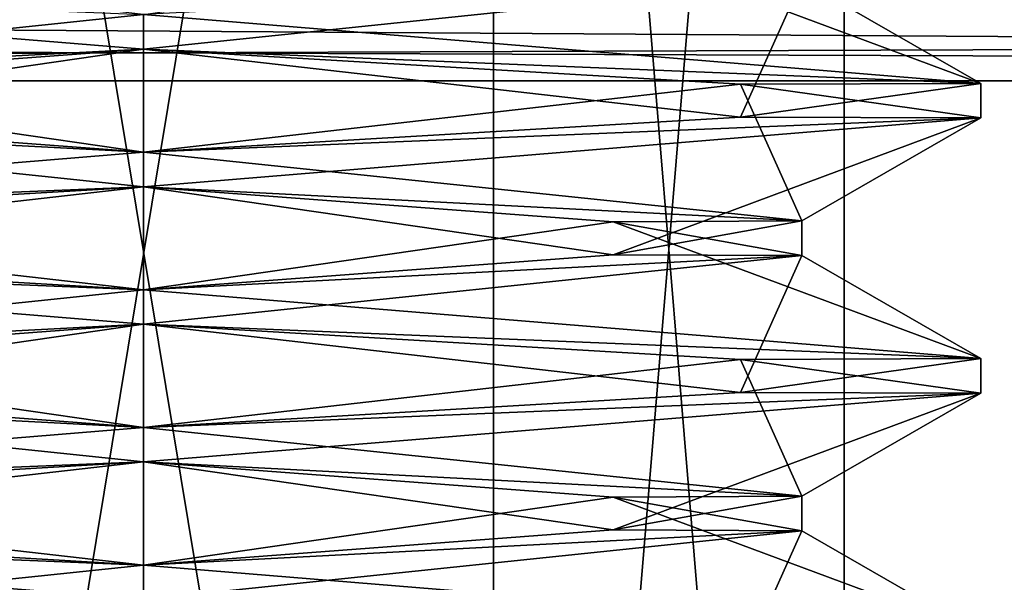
# Model space of a CAD drawing. Header units: inches. Extents: x -11.1 to 11.1, y -2.2 to 7.8.
# Tile 383 of 656: x -6.0141 to -5.9023, y -1.3026 to -1.2387. Entities that reach past the tile are written whole.
import ezdxf

# ---------------------------------------------------------------- set-up
doc = ezdxf.new("R2010")
doc.units = ezdxf.units.IN
doc.header["$LTSCALE"] = 93.866667
doc.header["$MEASUREMENT"] = 0
for name, color, linetype in [('13097', 7, 'CONTINUOUS'), ('13104', 7, 'CONTINUOUS'), ('13105', 7, 'CONTINUOUS'), ('13106', 7, 'CONTINUOUS'), ('13109', 7, 'CONTINUOUS'), ('13111', 7, 'CONTINUOUS'), ('13123', 7, 'CONTINUOUS'), ('13125', 7, 'CONTINUOUS'), ('13127', 7, 'CONTINUOUS'), ('13129', 7, 'CONTINUOUS'), ('13130', 7, 'CONTINUOUS'), ('13132', 7, 'CONTINUOUS'), ('13134', 7, 'CONTINUOUS'), ('13137', 7, 'CONTINUOUS'), ('13853', 7, 'CONTINUOUS'), ('13860', 7, 'CONTINUOUS'), ('13861', 7, 'CONTINUOUS'), ('13862', 7, 'CONTINUOUS'), ('13865', 7, 'CONTINUOUS'), ('13867', 7, 'CONTINUOUS'), ('13879', 7, 'CONTINUOUS'), ('13881', 7, 'CONTINUOUS'), ('13883', 7, 'CONTINUOUS'), ('13885', 7, 'CONTINUOUS'), ('13886', 7, 'CONTINUOUS'), ('13888', 7, 'CONTINUOUS'), ('13890', 7, 'CONTINUOUS'), ('13893', 7, 'CONTINUOUS'), ('2394', 7, 'CONTINUOUS'), ('2669', 7, 'CONTINUOUS'), ('2714', 7, 'CONTINUOUS'), ('2716', 7, 'CONTINUOUS'), ('2994', 7, 'CONTINUOUS'), ('3169', 7, 'CONTINUOUS'), ('4787', 7, 'CONTINUOUS'), ('4789', 7, 'CONTINUOUS'), ('6495', 7, 'CONTINUOUS'), ('6497', 7, 'CONTINUOUS'), ('6580', 7, 'CONTINUOUS'), ('9619', 7, 'CONTINUOUS'), ('9754', 7, 'CONTINUOUS')]:
    doc.layers.add(name, color=color, linetype=linetype)

msp = doc.modelspace()

# ---------------------------------------------------------------- linework, layer by layer
at = {"layer": '13097', "color": 252, "linetype": 'Continuous', "true_color": 0x969696}
for points in [[(-6, -1.24203, 4.257), (-6, -1.23812, 4.257), (-5.905, -1.24593, 4.35187), (-6, -1.24203, 4.257)], [(-5.93227, -1.24602, 4.28539), (-6, -1.24203, 4.257), (-5.905, -1.24593, 4.35187), (-5.93227, -1.24602, 4.28539)], [(-5.905, -1.24985, 4.35213), (-5.93227, -1.24602, 4.28539), (-5.905, -1.24593, 4.35187), (-5.905, -1.24985, 4.35213)], [(-5.905, -1.24985, 4.35213), (-5.905, -1.24593, 4.35187), (-5.93227, -1.24976, 4.41861), (-5.905, -1.24985, 4.35213)], [(-5.905, -1.24985, 4.35213), (-5.93227, -1.24976, 4.41861), (-6, -1.25375, 4.447), (-5.905, -1.24985, 4.35213)], [(-6, -1.25766, 4.447), (-5.905, -1.24985, 4.35213), (-6, -1.25375, 4.447), (-6, -1.25766, 4.447)]]:
    msp.add_3dface(points, dxfattribs=at)
at = {"layer": '13104', "color": 252, "linetype": 'Continuous', "true_color": 0x969696}
for points in [[(-6, -1.28891, 4.447), (-6, -1.285, 4.447), (-6.095, -1.29281, 4.35213), (-6, -1.28891, 4.447)], [(-6.06773, -1.2929, 4.41861), (-6, -1.28891, 4.447), (-6.095, -1.29281, 4.35213), (-6.06773, -1.2929, 4.41861)], [(-6.095, -1.29673, 4.35187), (-6.06773, -1.29663, 4.28539), (-6, -1.30062, 4.257), (-6.095, -1.29673, 4.35187)], [(-6, -1.30453, 4.257), (-6.095, -1.29673, 4.35187), (-6, -1.30062, 4.257), (-6, -1.30453, 4.257)]]:
    msp.add_3dface(points, dxfattribs=at)
at = {"layer": '13105', "color": 252, "linetype": 'Continuous', "true_color": 0x969696}
msp.add_3dface([(-6, -1.24203, 4.257), (-6.095, -1.23423, 4.35187), (-6, -1.23812, 4.257), (-6, -1.24203, 4.257)], dxfattribs=at)
at = {"layer": '13106', "color": 252, "linetype": 'Continuous', "true_color": 0x969696}
msp.add_3dface([(-6, -1.30453, 4.257), (-6, -1.30062, 4.257), (-5.905, -1.30843, 4.35187), (-6, -1.30453, 4.257)], dxfattribs=at)
at = {"layer": '13109', "color": 252, "linetype": 'Continuous', "true_color": 0x969696}
msp.add_3dface([(-6, -1.23812, 4.4267), (-6, -1.24203, 4.4267), (-5.9253, -1.23423, 4.35215), (-6, -1.23812, 4.4267)], dxfattribs=at)
at = {"layer": '13111', "color": 252, "linetype": 'Continuous', "true_color": 0x969696}
for points in [[(-6, -1.25766, 4.447), (-6, -1.25375, 4.447), (-6.095, -1.26156, 4.35213), (-6, -1.25766, 4.447)], [(-6.06773, -1.26165, 4.41861), (-6, -1.25766, 4.447), (-6.095, -1.26156, 4.35213), (-6.06773, -1.26165, 4.41861)], [(-6.095, -1.26548, 4.35187), (-6.06773, -1.26538, 4.28539), (-6, -1.26937, 4.257), (-6.095, -1.26548, 4.35187)], [(-6, -1.27328, 4.257), (-6.095, -1.26548, 4.35187), (-6, -1.26937, 4.257), (-6, -1.27328, 4.257)]]:
    msp.add_3dface(points, dxfattribs=at)
at = {"layer": '13123', "color": 252, "linetype": 'Continuous', "true_color": 0x969696}
for points in [[(-6, -1.27328, 4.257), (-6, -1.26937, 4.257), (-5.905, -1.27718, 4.35187), (-6, -1.27328, 4.257)], [(-5.93227, -1.27727, 4.28539), (-6, -1.27328, 4.257), (-5.905, -1.27718, 4.35187), (-5.93227, -1.27727, 4.28539)], [(-5.905, -1.2811, 4.35213), (-5.93227, -1.27727, 4.28539), (-5.905, -1.27718, 4.35187), (-5.905, -1.2811, 4.35213)], [(-5.905, -1.2811, 4.35213), (-5.905, -1.27718, 4.35187), (-5.93227, -1.28101, 4.41861), (-5.905, -1.2811, 4.35213)], [(-5.905, -1.2811, 4.35213), (-5.93227, -1.28101, 4.41861), (-6, -1.285, 4.447), (-5.905, -1.2811, 4.35213)], [(-6, -1.28891, 4.447), (-5.905, -1.2811, 4.35213), (-6, -1.285, 4.447), (-6, -1.28891, 4.447)]]:
    msp.add_3dface(points, dxfattribs=at)
at = {"layer": '13125', "color": 252, "linetype": 'Continuous', "true_color": 0x969696}
for points in [[(-6, -1.23812, 4.257), (-5.94672, -1.2304, 4.29964), (-5.905, -1.24593, 4.35187), (-6, -1.23812, 4.257)], [(-5.94672, -1.2304, 4.29964), (-5.9253, -1.23423, 4.35215), (-5.905, -1.24593, 4.35187), (-5.94672, -1.2304, 4.29964)], [(-5.9253, -1.23423, 4.35215), (-6, -1.24203, 4.4267), (-5.93227, -1.24976, 4.41861), (-5.9253, -1.23423, 4.35215)], [(-5.905, -1.24593, 4.35187), (-5.9253, -1.23423, 4.35215), (-5.93227, -1.24976, 4.41861), (-5.905, -1.24593, 4.35187)], [(-6, -1.24203, 4.4267), (-6.05328, -1.24603, 4.40436), (-6, -1.25375, 4.447), (-6, -1.24203, 4.4267)], [(-5.93227, -1.24976, 4.41861), (-6, -1.24203, 4.4267), (-6, -1.25375, 4.447), (-5.93227, -1.24976, 4.41861)], [(-6, -1.25375, 4.447), (-6.05328, -1.24603, 4.40436), (-6.095, -1.26156, 4.35213), (-6, -1.25375, 4.447)], [(-6.0747, -1.24985, 4.35185), (-6, -1.25766, 4.2773), (-6.06773, -1.26538, 4.28539), (-6.0747, -1.24985, 4.35185)], [(-6.06773, -1.26538, 4.28539), (-6, -1.25766, 4.2773), (-6, -1.26937, 4.257), (-6.06773, -1.26538, 4.28539)], [(-6, -1.25766, 4.2773), (-5.94672, -1.26165, 4.29964), (-6, -1.26937, 4.257), (-6, -1.25766, 4.2773)], [(-6, -1.26937, 4.257), (-5.94672, -1.26165, 4.29964), (-5.905, -1.27718, 4.35187), (-6, -1.26937, 4.257)], [(-5.94672, -1.26165, 4.29964), (-5.9253, -1.26548, 4.35215), (-5.905, -1.27718, 4.35187), (-5.94672, -1.26165, 4.29964)], [(-5.9253, -1.26548, 4.35215), (-6, -1.27328, 4.4267), (-5.93227, -1.28101, 4.41861), (-5.9253, -1.26548, 4.35215)], [(-5.905, -1.27718, 4.35187), (-5.9253, -1.26548, 4.35215), (-5.93227, -1.28101, 4.41861), (-5.905, -1.27718, 4.35187)], [(-6, -1.27328, 4.4267), (-6.05328, -1.27728, 4.40436), (-6, -1.285, 4.447), (-6, -1.27328, 4.4267)], [(-5.93227, -1.28101, 4.41861), (-6, -1.27328, 4.4267), (-6, -1.285, 4.447), (-5.93227, -1.28101, 4.41861)], [(-6, -1.285, 4.447), (-6.05328, -1.27728, 4.40436), (-6.095, -1.29281, 4.35213), (-6, -1.285, 4.447)], [(-6.0747, -1.2811, 4.35185), (-6, -1.28891, 4.2773), (-6.06773, -1.29663, 4.28539), (-6.0747, -1.2811, 4.35185)], [(-6.06773, -1.29663, 4.28539), (-6, -1.28891, 4.2773), (-6, -1.30062, 4.257), (-6.06773, -1.29663, 4.28539)], [(-6, -1.28891, 4.2773), (-5.94672, -1.2929, 4.29964), (-6, -1.30062, 4.257), (-6, -1.28891, 4.2773)], [(-6, -1.30062, 4.257), (-5.94672, -1.2929, 4.29964), (-5.905, -1.30843, 4.35187), (-6, -1.30062, 4.257)], [(-5.94672, -1.2929, 4.29964), (-5.9253, -1.29673, 4.35215), (-5.905, -1.30843, 4.35187), (-5.94672, -1.2929, 4.29964)], [(-5.9253, -1.29673, 4.35215), (-6, -1.30453, 4.4267), (-5.93227, -1.31226, 4.41861), (-5.9253, -1.29673, 4.35215)], [(-5.905, -1.30843, 4.35187), (-5.9253, -1.29673, 4.35215), (-5.93227, -1.31226, 4.41861), (-5.905, -1.30843, 4.35187)]]:
    msp.add_3dface(points, dxfattribs=at)
at = {"layer": '13127', "color": 252, "linetype": 'Continuous', "true_color": 0x969696}
for points in [[(-6, -1.26937, 4.4267), (-6.0747, -1.27718, 4.35215), (-6, -1.27328, 4.4267), (-6, -1.26937, 4.4267)], [(-6.0747, -1.27718, 4.35215), (-6.05328, -1.27728, 4.40436), (-6, -1.27328, 4.4267), (-6.0747, -1.27718, 4.35215)], [(-6.05328, -1.281, 4.29964), (-6, -1.285, 4.2773), (-6.0747, -1.2811, 4.35185), (-6.05328, -1.281, 4.29964)], [(-6, -1.285, 4.2773), (-6, -1.28891, 4.2773), (-6.0747, -1.2811, 4.35185), (-6, -1.285, 4.2773)]]:
    msp.add_3dface(points, dxfattribs=at)
at = {"layer": '13129', "color": 252, "linetype": 'Continuous', "true_color": 0x969696}
for points in [[(-6, -1.23812, 4.4267), (-6.06773, -1.2304, 4.41861), (-6.0747, -1.24593, 4.35215), (-6, -1.23812, 4.4267)], [(-6.095, -1.23423, 4.35187), (-6, -1.24203, 4.257), (-6.05328, -1.24975, 4.29964), (-6.095, -1.23423, 4.35187)], [(-6.05328, -1.24975, 4.29964), (-6, -1.24203, 4.257), (-6, -1.25375, 4.2773), (-6.05328, -1.24975, 4.29964)], [(-6, -1.24203, 4.257), (-5.93227, -1.24602, 4.28539), (-6, -1.25375, 4.2773), (-6, -1.24203, 4.257)], [(-6, -1.25375, 4.2773), (-5.93227, -1.24602, 4.28539), (-5.9253, -1.26155, 4.35185), (-6, -1.25375, 4.2773)], [(-5.93227, -1.24602, 4.28539), (-5.905, -1.24985, 4.35213), (-5.9253, -1.26155, 4.35185), (-5.93227, -1.24602, 4.28539)], [(-5.905, -1.24985, 4.35213), (-6, -1.25766, 4.447), (-5.94672, -1.26538, 4.40436), (-5.905, -1.24985, 4.35213)], [(-5.9253, -1.26155, 4.35185), (-5.905, -1.24985, 4.35213), (-5.94672, -1.26538, 4.40436), (-5.9253, -1.26155, 4.35185)], [(-6, -1.25766, 4.447), (-6.06773, -1.26165, 4.41861), (-6, -1.26937, 4.4267), (-6, -1.25766, 4.447)], [(-5.94672, -1.26538, 4.40436), (-6, -1.25766, 4.447), (-6, -1.26937, 4.4267), (-5.94672, -1.26538, 4.40436)], [(-6, -1.26937, 4.4267), (-6.06773, -1.26165, 4.41861), (-6.0747, -1.27718, 4.35215), (-6, -1.26937, 4.4267)], [(-6.095, -1.26548, 4.35187), (-6, -1.27328, 4.257), (-6.05328, -1.281, 4.29964), (-6.095, -1.26548, 4.35187)], [(-6.05328, -1.281, 4.29964), (-6, -1.27328, 4.257), (-6, -1.285, 4.2773), (-6.05328, -1.281, 4.29964)], [(-6, -1.27328, 4.257), (-5.93227, -1.27727, 4.28539), (-6, -1.285, 4.2773), (-6, -1.27328, 4.257)], [(-6, -1.285, 4.2773), (-5.93227, -1.27727, 4.28539), (-5.9253, -1.2928, 4.35185), (-6, -1.285, 4.2773)], [(-5.93227, -1.27727, 4.28539), (-5.905, -1.2811, 4.35213), (-5.9253, -1.2928, 4.35185), (-5.93227, -1.27727, 4.28539)], [(-5.905, -1.2811, 4.35213), (-6, -1.28891, 4.447), (-5.94672, -1.29663, 4.40436), (-5.905, -1.2811, 4.35213)], [(-5.9253, -1.2928, 4.35185), (-5.905, -1.2811, 4.35213), (-5.94672, -1.29663, 4.40436), (-5.9253, -1.2928, 4.35185)], [(-6, -1.28891, 4.447), (-6.06773, -1.2929, 4.41861), (-6, -1.30062, 4.4267), (-6, -1.28891, 4.447)], [(-5.94672, -1.29663, 4.40436), (-6, -1.28891, 4.447), (-6, -1.30062, 4.4267), (-5.94672, -1.29663, 4.40436)], [(-6, -1.30062, 4.4267), (-6.06773, -1.2929, 4.41861), (-6.0747, -1.30843, 4.35215), (-6, -1.30062, 4.4267)], [(-6.095, -1.29673, 4.35187), (-6, -1.30453, 4.257), (-6.05328, -1.31225, 4.29964), (-6.095, -1.29673, 4.35187)]]:
    msp.add_3dface(points, dxfattribs=at)
at = {"layer": '13130', "color": 252, "linetype": 'Continuous', "true_color": 0x969696}
msp.add_3dface([(-6, -1.30062, 4.4267), (-6.0747, -1.30843, 4.35215), (-6, -1.30453, 4.4267), (-6, -1.30062, 4.4267)], dxfattribs=at)
at = {"layer": '13132', "color": 252, "linetype": 'Continuous', "true_color": 0x969696}
for points in [[(-6, -1.25375, 4.2773), (-5.9253, -1.26155, 4.35185), (-6, -1.25766, 4.2773), (-6, -1.25375, 4.2773)], [(-5.9253, -1.26155, 4.35185), (-5.94672, -1.26165, 4.29964), (-6, -1.25766, 4.2773), (-5.9253, -1.26155, 4.35185)], [(-5.9253, -1.26155, 4.35185), (-5.94672, -1.26538, 4.40436), (-5.9253, -1.26548, 4.35215), (-5.9253, -1.26155, 4.35185)], [(-5.9253, -1.26155, 4.35185), (-5.9253, -1.26548, 4.35215), (-5.94672, -1.26165, 4.29964), (-5.9253, -1.26155, 4.35185)], [(-5.94672, -1.26538, 4.40436), (-6, -1.26937, 4.4267), (-5.9253, -1.26548, 4.35215), (-5.94672, -1.26538, 4.40436)], [(-6, -1.26937, 4.4267), (-6, -1.27328, 4.4267), (-5.9253, -1.26548, 4.35215), (-6, -1.26937, 4.4267)]]:
    msp.add_3dface(points, dxfattribs=at)
at = {"layer": '13134', "color": 252, "linetype": 'Continuous', "true_color": 0x969696}
for points in [[(-6, -1.285, 4.2773), (-5.9253, -1.2928, 4.35185), (-6, -1.28891, 4.2773), (-6, -1.285, 4.2773)], [(-5.9253, -1.2928, 4.35185), (-5.94672, -1.2929, 4.29964), (-6, -1.28891, 4.2773), (-5.9253, -1.2928, 4.35185)], [(-5.9253, -1.2928, 4.35185), (-5.94672, -1.29663, 4.40436), (-5.9253, -1.29673, 4.35215), (-5.9253, -1.2928, 4.35185)], [(-5.9253, -1.2928, 4.35185), (-5.9253, -1.29673, 4.35215), (-5.94672, -1.2929, 4.29964), (-5.9253, -1.2928, 4.35185)], [(-5.94672, -1.29663, 4.40436), (-6, -1.30062, 4.4267), (-5.9253, -1.29673, 4.35215), (-5.94672, -1.29663, 4.40436)], [(-6, -1.30062, 4.4267), (-6, -1.30453, 4.4267), (-5.9253, -1.29673, 4.35215), (-6, -1.30062, 4.4267)]]:
    msp.add_3dface(points, dxfattribs=at)
at = {"layer": '13137', "color": 252, "linetype": 'Continuous', "true_color": 0x969696}
for points in [[(-6, -1.23812, 4.4267), (-6.0747, -1.24593, 4.35215), (-6, -1.24203, 4.4267), (-6, -1.23812, 4.4267)], [(-6.0747, -1.24593, 4.35215), (-6.05328, -1.24603, 4.40436), (-6, -1.24203, 4.4267), (-6.0747, -1.24593, 4.35215)], [(-6.05328, -1.24975, 4.29964), (-6, -1.25375, 4.2773), (-6.0747, -1.24985, 4.35185), (-6.05328, -1.24975, 4.29964)], [(-6, -1.25375, 4.2773), (-6, -1.25766, 4.2773), (-6.0747, -1.24985, 4.35185), (-6, -1.25375, 4.2773)]]:
    msp.add_3dface(points, dxfattribs=at)
at = {"layer": '13853', "color": 252, "linetype": 'Continuous', "true_color": 0x969696}
for points in [[(-6, -1.24203, -4.447), (-6, -1.23812, -4.447), (-5.905, -1.24593, -4.35213), (-6, -1.24203, -4.447)], [(-5.93227, -1.24602, -4.41861), (-6, -1.24203, -4.447), (-5.905, -1.24593, -4.35213), (-5.93227, -1.24602, -4.41861)], [(-5.905, -1.24985, -4.35187), (-5.93227, -1.24602, -4.41861), (-5.905, -1.24593, -4.35213), (-5.905, -1.24985, -4.35187)], [(-5.905, -1.24985, -4.35187), (-5.905, -1.24593, -4.35213), (-5.93227, -1.24976, -4.28539), (-5.905, -1.24985, -4.35187)], [(-5.905, -1.24985, -4.35187), (-5.93227, -1.24976, -4.28539), (-6, -1.25375, -4.257), (-5.905, -1.24985, -4.35187)], [(-6, -1.25766, -4.257), (-5.905, -1.24985, -4.35187), (-6, -1.25375, -4.257), (-6, -1.25766, -4.257)]]:
    msp.add_3dface(points, dxfattribs=at)
at = {"layer": '13860', "color": 252, "linetype": 'Continuous', "true_color": 0x969696}
for points in [[(-6, -1.28891, -4.257), (-6, -1.285, -4.257), (-6.095, -1.29281, -4.35187), (-6, -1.28891, -4.257)], [(-6.06773, -1.2929, -4.28539), (-6, -1.28891, -4.257), (-6.095, -1.29281, -4.35187), (-6.06773, -1.2929, -4.28539)], [(-6.095, -1.29673, -4.35213), (-6.06773, -1.29663, -4.41861), (-6, -1.30062, -4.447), (-6.095, -1.29673, -4.35213)], [(-6, -1.30453, -4.447), (-6.095, -1.29673, -4.35213), (-6, -1.30062, -4.447), (-6, -1.30453, -4.447)]]:
    msp.add_3dface(points, dxfattribs=at)
at = {"layer": '13861', "color": 252, "linetype": 'Continuous', "true_color": 0x969696}
msp.add_3dface([(-6, -1.24203, -4.447), (-6.095, -1.23423, -4.35213), (-6, -1.23812, -4.447), (-6, -1.24203, -4.447)], dxfattribs=at)
at = {"layer": '13862', "color": 252, "linetype": 'Continuous', "true_color": 0x969696}
msp.add_3dface([(-6, -1.30453, -4.447), (-6, -1.30062, -4.447), (-5.905, -1.30843, -4.35213), (-6, -1.30453, -4.447)], dxfattribs=at)
at = {"layer": '13865', "color": 252, "linetype": 'Continuous', "true_color": 0x969696}
msp.add_3dface([(-6, -1.23812, -4.2773), (-6, -1.24203, -4.2773), (-5.9253, -1.23423, -4.35185), (-6, -1.23812, -4.2773)], dxfattribs=at)
at = {"layer": '13867', "color": 252, "linetype": 'Continuous', "true_color": 0x969696}
for points in [[(-6, -1.25766, -4.257), (-6, -1.25375, -4.257), (-6.095, -1.26156, -4.35187), (-6, -1.25766, -4.257)], [(-6.06773, -1.26165, -4.28539), (-6, -1.25766, -4.257), (-6.095, -1.26156, -4.35187), (-6.06773, -1.26165, -4.28539)], [(-6.095, -1.26548, -4.35213), (-6.06773, -1.26538, -4.41861), (-6, -1.26937, -4.447), (-6.095, -1.26548, -4.35213)], [(-6, -1.27328, -4.447), (-6.095, -1.26548, -4.35213), (-6, -1.26937, -4.447), (-6, -1.27328, -4.447)]]:
    msp.add_3dface(points, dxfattribs=at)
at = {"layer": '13879', "color": 252, "linetype": 'Continuous', "true_color": 0x969696}
for points in [[(-6, -1.27328, -4.447), (-6, -1.26937, -4.447), (-5.905, -1.27718, -4.35213), (-6, -1.27328, -4.447)], [(-5.93227, -1.27727, -4.41861), (-6, -1.27328, -4.447), (-5.905, -1.27718, -4.35213), (-5.93227, -1.27727, -4.41861)], [(-5.905, -1.2811, -4.35187), (-5.93227, -1.27727, -4.41861), (-5.905, -1.27718, -4.35213), (-5.905, -1.2811, -4.35187)], [(-5.905, -1.2811, -4.35187), (-5.905, -1.27718, -4.35213), (-5.93227, -1.28101, -4.28539), (-5.905, -1.2811, -4.35187)], [(-5.905, -1.2811, -4.35187), (-5.93227, -1.28101, -4.28539), (-6, -1.285, -4.257), (-5.905, -1.2811, -4.35187)], [(-6, -1.28891, -4.257), (-5.905, -1.2811, -4.35187), (-6, -1.285, -4.257), (-6, -1.28891, -4.257)]]:
    msp.add_3dface(points, dxfattribs=at)
at = {"layer": '13881', "color": 252, "linetype": 'Continuous', "true_color": 0x969696}
for points in [[(-6, -1.23812, -4.447), (-5.94672, -1.2304, -4.40436), (-5.905, -1.24593, -4.35213), (-6, -1.23812, -4.447)], [(-5.94672, -1.2304, -4.40436), (-5.9253, -1.23423, -4.35185), (-5.905, -1.24593, -4.35213), (-5.94672, -1.2304, -4.40436)], [(-5.9253, -1.23423, -4.35185), (-6, -1.24203, -4.2773), (-5.93227, -1.24976, -4.28539), (-5.9253, -1.23423, -4.35185)], [(-5.905, -1.24593, -4.35213), (-5.9253, -1.23423, -4.35185), (-5.93227, -1.24976, -4.28539), (-5.905, -1.24593, -4.35213)], [(-6, -1.24203, -4.2773), (-6.05328, -1.24603, -4.29964), (-6, -1.25375, -4.257), (-6, -1.24203, -4.2773)], [(-5.93227, -1.24976, -4.28539), (-6, -1.24203, -4.2773), (-6, -1.25375, -4.257), (-5.93227, -1.24976, -4.28539)], [(-6, -1.25375, -4.257), (-6.05328, -1.24603, -4.29964), (-6.095, -1.26156, -4.35187), (-6, -1.25375, -4.257)], [(-6.0747, -1.24985, -4.35215), (-6, -1.25766, -4.4267), (-6.06773, -1.26538, -4.41861), (-6.0747, -1.24985, -4.35215)], [(-6.06773, -1.26538, -4.41861), (-6, -1.25766, -4.4267), (-6, -1.26937, -4.447), (-6.06773, -1.26538, -4.41861)], [(-6, -1.25766, -4.4267), (-5.94672, -1.26165, -4.40436), (-6, -1.26937, -4.447), (-6, -1.25766, -4.4267)], [(-6, -1.26937, -4.447), (-5.94672, -1.26165, -4.40436), (-5.905, -1.27718, -4.35213), (-6, -1.26937, -4.447)], [(-5.94672, -1.26165, -4.40436), (-5.9253, -1.26548, -4.35185), (-5.905, -1.27718, -4.35213), (-5.94672, -1.26165, -4.40436)], [(-5.9253, -1.26548, -4.35185), (-6, -1.27328, -4.2773), (-5.93227, -1.28101, -4.28539), (-5.9253, -1.26548, -4.35185)], [(-5.905, -1.27718, -4.35213), (-5.9253, -1.26548, -4.35185), (-5.93227, -1.28101, -4.28539), (-5.905, -1.27718, -4.35213)], [(-6, -1.27328, -4.2773), (-6.05328, -1.27728, -4.29964), (-6, -1.285, -4.257), (-6, -1.27328, -4.2773)], [(-5.93227, -1.28101, -4.28539), (-6, -1.27328, -4.2773), (-6, -1.285, -4.257), (-5.93227, -1.28101, -4.28539)], [(-6, -1.285, -4.257), (-6.05328, -1.27728, -4.29964), (-6.095, -1.29281, -4.35187), (-6, -1.285, -4.257)], [(-6.0747, -1.2811, -4.35215), (-6, -1.28891, -4.4267), (-6.06773, -1.29663, -4.41861), (-6.0747, -1.2811, -4.35215)], [(-6.06773, -1.29663, -4.41861), (-6, -1.28891, -4.4267), (-6, -1.30062, -4.447), (-6.06773, -1.29663, -4.41861)], [(-6, -1.28891, -4.4267), (-5.94672, -1.2929, -4.40436), (-6, -1.30062, -4.447), (-6, -1.28891, -4.4267)], [(-6, -1.30062, -4.447), (-5.94672, -1.2929, -4.40436), (-5.905, -1.30843, -4.35213), (-6, -1.30062, -4.447)], [(-5.94672, -1.2929, -4.40436), (-5.9253, -1.29673, -4.35185), (-5.905, -1.30843, -4.35213), (-5.94672, -1.2929, -4.40436)], [(-5.9253, -1.29673, -4.35185), (-6, -1.30453, -4.2773), (-5.93227, -1.31226, -4.28539), (-5.9253, -1.29673, -4.35185)], [(-5.905, -1.30843, -4.35213), (-5.9253, -1.29673, -4.35185), (-5.93227, -1.31226, -4.28539), (-5.905, -1.30843, -4.35213)]]:
    msp.add_3dface(points, dxfattribs=at)
at = {"layer": '13883', "color": 252, "linetype": 'Continuous', "true_color": 0x969696}
for points in [[(-6, -1.26937, -4.2773), (-6.0747, -1.27718, -4.35185), (-6, -1.27328, -4.2773), (-6, -1.26937, -4.2773)], [(-6.0747, -1.27718, -4.35185), (-6.05328, -1.27728, -4.29964), (-6, -1.27328, -4.2773), (-6.0747, -1.27718, -4.35185)], [(-6.05328, -1.281, -4.40436), (-6, -1.285, -4.4267), (-6.0747, -1.2811, -4.35215), (-6.05328, -1.281, -4.40436)], [(-6, -1.285, -4.4267), (-6, -1.28891, -4.4267), (-6.0747, -1.2811, -4.35215), (-6, -1.285, -4.4267)]]:
    msp.add_3dface(points, dxfattribs=at)
at = {"layer": '13885', "color": 252, "linetype": 'Continuous', "true_color": 0x969696}
for points in [[(-6, -1.23812, -4.2773), (-6.06773, -1.2304, -4.28539), (-6.0747, -1.24593, -4.35185), (-6, -1.23812, -4.2773)], [(-6.095, -1.23423, -4.35213), (-6, -1.24203, -4.447), (-6.05328, -1.24975, -4.40436), (-6.095, -1.23423, -4.35213)], [(-6.05328, -1.24975, -4.40436), (-6, -1.24203, -4.447), (-6, -1.25375, -4.4267), (-6.05328, -1.24975, -4.40436)], [(-6, -1.24203, -4.447), (-5.93227, -1.24602, -4.41861), (-6, -1.25375, -4.4267), (-6, -1.24203, -4.447)], [(-6, -1.25375, -4.4267), (-5.93227, -1.24602, -4.41861), (-5.9253, -1.26155, -4.35215), (-6, -1.25375, -4.4267)], [(-5.93227, -1.24602, -4.41861), (-5.905, -1.24985, -4.35187), (-5.9253, -1.26155, -4.35215), (-5.93227, -1.24602, -4.41861)], [(-5.905, -1.24985, -4.35187), (-6, -1.25766, -4.257), (-5.94672, -1.26538, -4.29964), (-5.905, -1.24985, -4.35187)], [(-5.9253, -1.26155, -4.35215), (-5.905, -1.24985, -4.35187), (-5.94672, -1.26538, -4.29964), (-5.9253, -1.26155, -4.35215)], [(-6, -1.25766, -4.257), (-6.06773, -1.26165, -4.28539), (-6, -1.26937, -4.2773), (-6, -1.25766, -4.257)], [(-5.94672, -1.26538, -4.29964), (-6, -1.25766, -4.257), (-6, -1.26937, -4.2773), (-5.94672, -1.26538, -4.29964)], [(-6, -1.26937, -4.2773), (-6.06773, -1.26165, -4.28539), (-6.0747, -1.27718, -4.35185), (-6, -1.26937, -4.2773)], [(-6.095, -1.26548, -4.35213), (-6, -1.27328, -4.447), (-6.05328, -1.281, -4.40436), (-6.095, -1.26548, -4.35213)], [(-6.05328, -1.281, -4.40436), (-6, -1.27328, -4.447), (-6, -1.285, -4.4267), (-6.05328, -1.281, -4.40436)], [(-6, -1.27328, -4.447), (-5.93227, -1.27727, -4.41861), (-6, -1.285, -4.4267), (-6, -1.27328, -4.447)], [(-6, -1.285, -4.4267), (-5.93227, -1.27727, -4.41861), (-5.9253, -1.2928, -4.35215), (-6, -1.285, -4.4267)], [(-5.93227, -1.27727, -4.41861), (-5.905, -1.2811, -4.35187), (-5.9253, -1.2928, -4.35215), (-5.93227, -1.27727, -4.41861)], [(-5.905, -1.2811, -4.35187), (-6, -1.28891, -4.257), (-5.94672, -1.29663, -4.29964), (-5.905, -1.2811, -4.35187)], [(-5.9253, -1.2928, -4.35215), (-5.905, -1.2811, -4.35187), (-5.94672, -1.29663, -4.29964), (-5.9253, -1.2928, -4.35215)], [(-6, -1.28891, -4.257), (-6.06773, -1.2929, -4.28539), (-6, -1.30062, -4.2773), (-6, -1.28891, -4.257)], [(-5.94672, -1.29663, -4.29964), (-6, -1.28891, -4.257), (-6, -1.30062, -4.2773), (-5.94672, -1.29663, -4.29964)], [(-6, -1.30062, -4.2773), (-6.06773, -1.2929, -4.28539), (-6.0747, -1.30843, -4.35185), (-6, -1.30062, -4.2773)], [(-6.095, -1.29673, -4.35213), (-6, -1.30453, -4.447), (-6.05328, -1.31225, -4.40436), (-6.095, -1.29673, -4.35213)]]:
    msp.add_3dface(points, dxfattribs=at)
at = {"layer": '13886', "color": 252, "linetype": 'Continuous', "true_color": 0x969696}
msp.add_3dface([(-6, -1.30062, -4.2773), (-6.0747, -1.30843, -4.35185), (-6, -1.30453, -4.2773), (-6, -1.30062, -4.2773)], dxfattribs=at)
at = {"layer": '13888', "color": 252, "linetype": 'Continuous', "true_color": 0x969696}
for points in [[(-6, -1.25375, -4.4267), (-5.9253, -1.26155, -4.35215), (-6, -1.25766, -4.4267), (-6, -1.25375, -4.4267)], [(-5.9253, -1.26155, -4.35215), (-5.94672, -1.26165, -4.40436), (-6, -1.25766, -4.4267), (-5.9253, -1.26155, -4.35215)], [(-5.9253, -1.26155, -4.35215), (-5.94672, -1.26538, -4.29964), (-5.9253, -1.26548, -4.35185), (-5.9253, -1.26155, -4.35215)], [(-5.9253, -1.26155, -4.35215), (-5.9253, -1.26548, -4.35185), (-5.94672, -1.26165, -4.40436), (-5.9253, -1.26155, -4.35215)], [(-5.94672, -1.26538, -4.29964), (-6, -1.26937, -4.2773), (-5.9253, -1.26548, -4.35185), (-5.94672, -1.26538, -4.29964)], [(-6, -1.26937, -4.2773), (-6, -1.27328, -4.2773), (-5.9253, -1.26548, -4.35185), (-6, -1.26937, -4.2773)]]:
    msp.add_3dface(points, dxfattribs=at)
at = {"layer": '13890', "color": 252, "linetype": 'Continuous', "true_color": 0x969696}
for points in [[(-6, -1.285, -4.4267), (-5.9253, -1.2928, -4.35215), (-6, -1.28891, -4.4267), (-6, -1.285, -4.4267)], [(-5.9253, -1.2928, -4.35215), (-5.94672, -1.2929, -4.40436), (-6, -1.28891, -4.4267), (-5.9253, -1.2928, -4.35215)], [(-5.9253, -1.2928, -4.35215), (-5.94672, -1.29663, -4.29964), (-5.9253, -1.29673, -4.35185), (-5.9253, -1.2928, -4.35215)], [(-5.9253, -1.2928, -4.35215), (-5.9253, -1.29673, -4.35185), (-5.94672, -1.2929, -4.40436), (-5.9253, -1.2928, -4.35215)], [(-5.94672, -1.29663, -4.29964), (-6, -1.30062, -4.2773), (-5.9253, -1.29673, -4.35185), (-5.94672, -1.29663, -4.29964)], [(-6, -1.30062, -4.2773), (-6, -1.30453, -4.2773), (-5.9253, -1.29673, -4.35185), (-6, -1.30062, -4.2773)]]:
    msp.add_3dface(points, dxfattribs=at)
at = {"layer": '13893', "color": 252, "linetype": 'Continuous', "true_color": 0x969696}
for points in [[(-6, -1.23812, -4.2773), (-6.0747, -1.24593, -4.35185), (-6, -1.24203, -4.2773), (-6, -1.23812, -4.2773)], [(-6.0747, -1.24593, -4.35185), (-6.05328, -1.24603, -4.29964), (-6, -1.24203, -4.2773), (-6.0747, -1.24593, -4.35185)], [(-6.05328, -1.24975, -4.40436), (-6, -1.25375, -4.4267), (-6.0747, -1.24985, -4.35215), (-6.05328, -1.24975, -4.40436)], [(-6, -1.25375, -4.4267), (-6, -1.25766, -4.4267), (-6.0747, -1.24985, -4.35215), (-6, -1.25375, -4.4267)]]:
    msp.add_3dface(points, dxfattribs=at)
at = {"layer": '2394', "linetype": 'Continuous'}
for points in [[(-6.87816, -1.24563, 3.60632), (-5.12184, -1.24563, 3.60632), (-6.86978, -1.40437, 3.67045), (-6.87816, -1.24563, 3.60632)], [(-6.86978, -1.40437, 3.67045), (-5.12184, -1.24563, 3.60632), (-6.84894, -1.40879, 3.67224), (-6.86978, -1.40437, 3.67045)], [(-6.84894, -1.40879, 3.67224), (-5.12184, -1.24563, 3.60632), (-6.83591, -1.42004, 3.67678), (-6.84894, -1.40879, 3.67224)], [(-6.83591, -1.42004, 3.67678), (-5.12184, -1.24563, 3.60632), (-6.8321, -1.44332, 3.68619), (-6.83591, -1.42004, 3.67678)], [(-5.12184, -1.24563, 3.60632), (-5.1679, -1.44332, 3.68619), (-6.8321, -1.44332, 3.68619), (-5.12184, -1.24563, 3.60632)]]:
    msp.add_3dface(points, dxfattribs=at)
at = {"layer": '2669', "linetype": 'Continuous'}
for points in [[(-5.89857, -1.11693, 3.75258), (-5.91081, -0.88343, 4.09702), (-5.88202, -1.43262, 3.88012), (-5.89857, -1.11693, 3.75258)], [(-5.88202, -1.43262, 3.88012), (-5.91081, -0.88343, 4.09702), (-5.89593, -1.1672, 4.08772), (-5.88202, -1.43262, 3.88012)]]:
    msp.add_3dface(points, dxfattribs=at)
at = {"layer": '2714', "linetype": 'Continuous'}
for points in [[(-3.93735, -0.62121, -4.57785), (-3.89693, -0.63817, -4.57874), (-8.57837, -1.57343, -4.62775), (-3.93735, -0.62121, -4.57785)], [(-4.10307, -0.63817, -4.57874), (-3.93735, -0.62121, -4.57785), (-8.57837, -1.57343, -4.62775), (-4.10307, -0.63817, -4.57874)], [(-1.93717, -0.62139, -4.57786), (-1.89693, -0.63817, -4.57874), (-8.57837, -1.57343, -4.62775), (-1.93717, -0.62139, -4.57786)], [(-2.10307, -0.63817, -4.57874), (-1.93717, -0.62139, -4.57786), (-8.57837, -1.57343, -4.62775), (-2.10307, -0.63817, -4.57874)], [(-2.91767, -0.62139, -4.57786), (-2.87743, -0.63817, -4.57874), (-8.57837, -1.57343, -4.62775), (-2.91767, -0.62139, -4.57786)], [(-3.12257, -0.63817, -4.57874), (-2.91767, -0.62139, -4.57786), (-8.57837, -1.57343, -4.62775), (-3.12257, -0.63817, -4.57874)], [(-4.91767, -0.62139, -4.57786), (-4.87743, -0.63817, -4.57874), (-8.57837, -1.57343, -4.62775), (-4.91767, -0.62139, -4.57786)], [(-5.12257, -0.63817, -4.57874), (-4.91767, -0.62139, -4.57786), (-8.57837, -1.57343, -4.62775), (-5.12257, -0.63817, -4.57874)], [(-5.93717, -0.62139, -4.57786), (-5.89693, -0.63817, -4.57874), (-8.57837, -1.57343, -4.62775), (-5.93717, -0.62139, -4.57786)], [(-6.10307, -0.63817, -4.57874), (-5.93717, -0.62139, -4.57786), (-8.57837, -1.57343, -4.62775), (-6.10307, -0.63817, -4.57874)], [(5.12257, -0.63817, -4.57874), (5.89693, -0.63817, -4.57874), (-8.57837, -1.57343, -4.62775), (5.12257, -0.63817, -4.57874)], [(-8.57837, -1.57343, -4.62775), (5.89693, -0.63817, -4.57874), (6.10307, -0.63817, -4.57874), (-8.57837, -1.57343, -4.62775)], [(4.87743, -0.63817, -4.57874), (5.12257, -0.63817, -4.57874), (-8.57837, -1.57343, -4.62775), (4.87743, -0.63817, -4.57874)], [(4.10307, -0.63817, -4.57874), (4.87743, -0.63817, -4.57874), (-8.57837, -1.57343, -4.62775), (4.10307, -0.63817, -4.57874)], [(3.89693, -0.63817, -4.57874), (4.10307, -0.63817, -4.57874), (-8.57837, -1.57343, -4.62775), (3.89693, -0.63817, -4.57874)], [(3.12257, -0.63817, -4.57874), (3.89693, -0.63817, -4.57874), (-8.57837, -1.57343, -4.62775), (3.12257, -0.63817, -4.57874)], [(2.87743, -0.63817, -4.57874), (3.12257, -0.63817, -4.57874), (-8.57837, -1.57343, -4.62775), (2.87743, -0.63817, -4.57874)], [(2.10307, -0.63817, -4.57874), (2.87743, -0.63817, -4.57874), (-8.57837, -1.57343, -4.62775), (2.10307, -0.63817, -4.57874)], [(1.89693, -0.63817, -4.57874), (2.10307, -0.63817, -4.57874), (-8.57837, -1.57343, -4.62775), (1.89693, -0.63817, -4.57874)], [(-1.89693, -0.63817, -4.57874), (1.89693, -0.63817, -4.57874), (-8.57837, -1.57343, -4.62775), (-1.89693, -0.63817, -4.57874)], [(-2.87743, -0.63817, -4.57874), (-2.10307, -0.63817, -4.57874), (-8.57837, -1.57343, -4.62775), (-2.87743, -0.63817, -4.57874)], [(-3.89693, -0.63817, -4.57874), (-3.12257, -0.63817, -4.57874), (-8.57837, -1.57343, -4.62775), (-3.89693, -0.63817, -4.57874)], [(-4.87743, -0.63817, -4.57874), (-4.10307, -0.63817, -4.57874), (-8.57837, -1.57343, -4.62775), (-4.87743, -0.63817, -4.57874)], [(-5.89693, -0.63817, -4.57874), (-5.12257, -0.63817, -4.57874), (-8.57837, -1.57343, -4.62775), (-5.89693, -0.63817, -4.57874)], [(8.57837, -1.57343, -4.62775), (-8.57837, -1.57343, -4.62775), (8.52935, -0.63817, -4.57874), (8.57837, -1.57343, -4.62775)], [(8.52935, -0.63817, -4.57874), (-8.57837, -1.57343, -4.62775), (7.12257, -0.63817, -4.57874), (8.52935, -0.63817, -4.57874)], [(7.12257, -0.63817, -4.57874), (-8.57837, -1.57343, -4.62775), (6.87743, -0.63817, -4.57874), (7.12257, -0.63817, -4.57874)], [(6.87743, -0.63817, -4.57874), (-8.57837, -1.57343, -4.62775), (6.10307, -0.63817, -4.57874), (6.87743, -0.63817, -4.57874)]]:
    msp.add_3dface(points, dxfattribs=at)
at = {"layer": '2716', "linetype": 'Continuous'}
for points in [[(-8.57837, -1.57343, 4.62775), (8.57837, -1.57343, 4.62775), (-8.52935, -0.63817, 4.57874), (-8.57837, -1.57343, 4.62775)], [(-8.52935, -0.63817, 4.57874), (8.57837, -1.57343, 4.62775), (-7.12257, -0.63817, 4.57874), (-8.52935, -0.63817, 4.57874)], [(-7.12257, -0.63817, 4.57874), (8.57837, -1.57343, 4.62775), (-6.87743, -0.63817, 4.57874), (-7.12257, -0.63817, 4.57874)], [(-6.87743, -0.63817, 4.57874), (8.57837, -1.57343, 4.62775), (-6.10307, -0.63817, 4.57874), (-6.87743, -0.63817, 4.57874)], [(-6.10307, -0.63817, 4.57874), (8.57837, -1.57343, 4.62775), (-5.89693, -0.63817, 4.57874), (-6.10307, -0.63817, 4.57874)]]:
    msp.add_3dface(points, dxfattribs=at)
at = {"layer": '2994', "linetype": 'Continuous'}
for points in [[(-6.87816, -1.24563, -3.60632), (-6.8321, -1.44332, -3.68619), (-5.1679, -1.44332, -3.68619), (-6.87816, -1.24563, -3.60632)], [(-5.12184, -1.24563, -3.60632), (-6.87816, -1.24563, -3.60632), (-5.13022, -1.40437, -3.67045), (-5.12184, -1.24563, -3.60632)], [(-5.13022, -1.40437, -3.67045), (-6.87816, -1.24563, -3.60632), (-5.15106, -1.40879, -3.67224), (-5.13022, -1.40437, -3.67045)], [(-5.15106, -1.40879, -3.67224), (-6.87816, -1.24563, -3.60632), (-5.16409, -1.42004, -3.67678), (-5.15106, -1.40879, -3.67224)], [(-5.16409, -1.42004, -3.67678), (-6.87816, -1.24563, -3.60632), (-5.1679, -1.44332, -3.68619), (-5.16409, -1.42004, -3.67678)]]:
    msp.add_3dface(points, dxfattribs=at)
at = {"layer": '3169', "linetype": 'Continuous'}
for points in [[(-6.87816, -1.23427, 3.59712), (-5.12184, -1.24563, 3.60632), (-6.87816, -1.23927, 3.60257), (-6.87816, -1.23427, 3.59712)], [(-5.12184, -1.24563, 3.60632), (-6.87816, -1.23427, 3.59712), (-5.12184, -1.23427, 3.59712), (-5.12184, -1.24563, 3.60632)], [(-5.12184, -1.24563, 3.60632), (-6.87816, -1.24563, 3.60632), (-6.87816, -1.23927, 3.60257), (-5.12184, -1.24563, 3.60632)]]:
    msp.add_3dface(points, dxfattribs=at)
at = {"layer": '4787', "linetype": 'Continuous'}
for points in [[(-6.03968, -1.505, -4.42085), (-5.96032, -1.505, -4.42085), (-6.03975, -1.025, -4.42085), (-6.03968, -1.505, -4.42085)], [(-5.96032, -1.505, -4.42085), (-5.96025, -1.025, -4.42085), (-6.03975, -1.025, -4.42085), (-5.96032, -1.505, -4.42085)], [(-5.96032, -1.505, -4.42085), (-5.9205, -1.505, -4.352), (-5.96025, -1.025, -4.42085), (-5.96032, -1.505, -4.42085)], [(-5.9205, -1.505, -4.352), (-5.9205, -1.025, -4.352), (-5.96025, -1.025, -4.42085), (-5.9205, -1.505, -4.352)]]:
    msp.add_3dface(points, dxfattribs=at)
at = {"layer": '4789', "linetype": 'Continuous'}
for points in [[(-6.03968, -1.505, -4.28315), (-6.03975, -1.025, -4.28315), (-5.96025, -1.025, -4.28315), (-6.03968, -1.505, -4.28315)], [(-5.96032, -1.505, -4.28315), (-6.03968, -1.505, -4.28315), (-5.96025, -1.025, -4.28315), (-5.96032, -1.505, -4.28315)], [(-5.9205, -1.505, -4.352), (-5.96032, -1.505, -4.28315), (-5.9205, -1.025, -4.352), (-5.9205, -1.505, -4.352)], [(-5.9205, -1.025, -4.352), (-5.96032, -1.505, -4.28315), (-5.96025, -1.025, -4.28315), (-5.9205, -1.025, -4.352)]]:
    msp.add_3dface(points, dxfattribs=at)
at = {"layer": '6495', "linetype": 'Continuous'}
for points in [[(-6.03968, -1.505, 4.28315), (-5.96032, -1.505, 4.28315), (-6.03975, -1.025, 4.28315), (-6.03968, -1.505, 4.28315)], [(-5.96032, -1.505, 4.28315), (-5.96025, -1.025, 4.28315), (-6.03975, -1.025, 4.28315), (-5.96032, -1.505, 4.28315)], [(-5.96032, -1.505, 4.28315), (-5.9205, -1.505, 4.352), (-5.96025, -1.025, 4.28315), (-5.96032, -1.505, 4.28315)], [(-5.9205, -1.505, 4.352), (-5.9205, -1.025, 4.352), (-5.96025, -1.025, 4.28315), (-5.9205, -1.505, 4.352)]]:
    msp.add_3dface(points, dxfattribs=at)
at = {"layer": '6497', "linetype": 'Continuous'}
for points in [[(-6.03968, -1.505, 4.42085), (-6.03975, -1.025, 4.42085), (-5.96025, -1.025, 4.42085), (-6.03968, -1.505, 4.42085)], [(-5.96032, -1.505, 4.42085), (-6.03968, -1.505, 4.42085), (-5.96025, -1.025, 4.42085), (-5.96032, -1.505, 4.42085)], [(-5.9205, -1.505, 4.352), (-5.96032, -1.505, 4.42085), (-5.9205, -1.025, 4.352), (-5.9205, -1.505, 4.352)], [(-5.9205, -1.025, 4.352), (-5.96032, -1.505, 4.42085), (-5.96025, -1.025, 4.42085), (-5.9205, -1.025, 4.352)]]:
    msp.add_3dface(points, dxfattribs=at)
at = {"layer": '6580', "linetype": 'Continuous'}
for points in [[(-6.87816, -1.24563, -3.60632), (-5.12184, -1.23927, -3.60257), (-6.87816, -1.23427, -3.59712), (-6.87816, -1.24563, -3.60632)], [(-5.12184, -1.23927, -3.60257), (-5.12184, -1.23427, -3.59712), (-6.87816, -1.23427, -3.59712), (-5.12184, -1.23927, -3.60257)], [(-6.87816, -1.24563, -3.60632), (-5.12184, -1.24563, -3.60632), (-5.12184, -1.23927, -3.60257), (-6.87816, -1.24563, -3.60632)]]:
    msp.add_3dface(points, dxfattribs=at)
at = {"layer": '9619', "linetype": 'Continuous'}
for points in [[(-5.89688, -1.14917, -4.0883), (-5.88202, -1.43262, -4.07931), (-5.9096, -0.88365, -4.10539), (-5.89688, -1.14917, -4.0883)], [(-5.9096, -0.88365, -4.10539), (-5.88202, -1.43262, -4.07931), (-5.8778, -1.43287, -4.09463), (-5.9096, -0.88365, -4.10539)], [(-5.90611, -0.88372, -4.1131), (-5.9096, -0.88365, -4.10539), (-5.8778, -1.43287, -4.09463), (-5.90611, -0.88372, -4.1131)], [(-5.9006, -0.88365, -4.11952), (-5.90611, -0.88372, -4.1131), (-5.8778, -1.43287, -4.09463), (-5.9006, -0.88365, -4.11952)]]:
    msp.add_3dface(points, dxfattribs=at)
at = {"layer": '9754', "linetype": 'Continuous'}
for points in [[(-5.88202, -1.43262, 4.07931), (-5.89593, -1.1672, 4.08772), (-5.9096, -0.88365, 4.10539), (-5.88202, -1.43262, 4.07931)], [(-5.88202, -1.43262, 4.07931), (-5.9096, -0.88365, 4.10539), (-5.90611, -0.88372, 4.1131), (-5.88202, -1.43262, 4.07931)], [(-5.90611, -0.88372, 4.1131), (-5.9006, -0.88365, 4.11952), (-5.8778, -1.43287, 4.09463), (-5.90611, -0.88372, 4.1131)], [(-5.88202, -1.43262, 4.07931), (-5.90611, -0.88372, 4.1131), (-5.8778, -1.43287, 4.09463), (-5.88202, -1.43262, 4.07931)]]:
    msp.add_3dface(points, dxfattribs=at)

doc.saveas('drawing.dxf')
